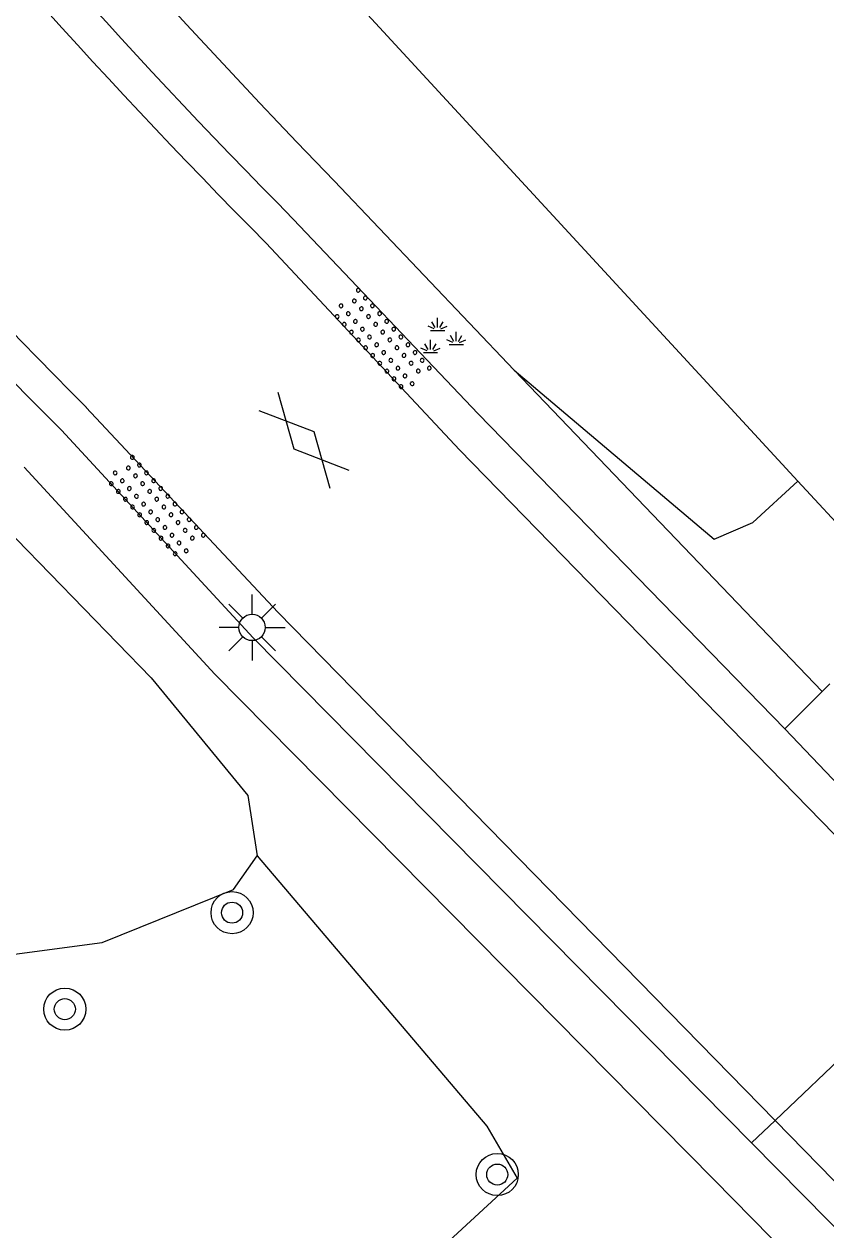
# Model space of a CAD drawing. Extents: x 124000 to 129000, y 395500 to 397503.
# Drawn here: x 127792.28 to 127807.49, y 397199.03 to 397221.91 of the extents above; entities that cross this region are included whole.
import ezdxf

# ---------------------------------------------------------------- set-up
doc = ezdxf.new("R2010")
doc.units = 0
for name, color, linetype in [('gg-afsc-hekwerk', 7, 'Continuous'), ('gg-knt-verharding', 7, 'Continuous'), ('gg-kntw-greppel-droge sloot', 7, 'Continuous'), ('gt-grn-groengrens NZ', 7, 'Continuous'), ('gt-grn-weggrens', 7, 'Continuous'), ('gt-symb-boom', 7, 'Continuous'), ('gt-symb-gesloten verharding', 7, 'Continuous'), ('gt-symb-groenvak', 7, 'Continuous'), ('gt-symb-lichtmast', 7, 'Continuous'), ('gt-symb-overige verharding', 7, 'Continuous')]:
    doc.layers.add(name, color=color, linetype=linetype)

# ---------------------------------------------------------------- blocks, each defined once
blk = doc.blocks.new('gt0-BOOM')
at = {"layer": 'gt-symb-boom'}
for radius in [0.4, 0.2]:
    blk.add_circle((0, 0), radius, dxfattribs=at)
blk = doc.blocks.new('gt0-LMAST')
at = {"layer": 'gt-symb-lichtmast'}
for p, q in [((-0.005, 0.246), (-0.005, 0.621)), ((-0.182, 0.173), (-0.447, 0.438)), ((0.172, 0.173), (0.437, 0.438)), ((-0.255, -0.004), (-0.63, -0.004)), ((-0.182, -0.181), (-0.447, -0.446)), ((0.437, -0.446), (0.172, -0.181)), ((0.245, -0.004), (0.62, -0.004)), ((-0.005, -0.254), (-0.005, -0.629))]:
    blk.add_line(p, q, dxfattribs=at)
blk.add_circle((-0.005, -0.004), 0.25, dxfattribs=at)
blk = doc.blocks.new('gt0-OVH')
at = {"layer": 'gt-symb-overige verharding'}
for points in [[(-0.972, 0.298), (-0.967, 0.308), (-0.965, 0.319), (-0.966, 0.33), (-0.971, 0.34), (-0.978, 0.348), (-0.988, 0.353), (-0.999, 0.355), (-1.01, 0.354), (-1.02, 0.349), (-1.028, 0.342), (-1.033, 0.332), (-1.035, 0.321), (-1.034, 0.31), (-1.029, 0.3), (-1.022, 0.292), (-1.012, 0.287), (-1.001, 0.285), (-0.99, 0.286), (-0.98, 0.291)], [(-0.772, 0.298), (-0.767, 0.308), (-0.765, 0.319), (-0.766, 0.33), (-0.771, 0.34), (-0.778, 0.348), (-0.788, 0.353), (-0.799, 0.355), (-0.81, 0.354), (-0.82, 0.349), (-0.828, 0.342), (-0.833, 0.332), (-0.835, 0.321), (-0.834, 0.31), (-0.829, 0.3), (-0.822, 0.292), (-0.812, 0.287), (-0.801, 0.285), (-0.79, 0.286), (-0.78, 0.291)], [(-0.572, 0.298), (-0.567, 0.308), (-0.565, 0.319), (-0.566, 0.33), (-0.571, 0.34), (-0.578, 0.348), (-0.588, 0.353), (-0.599, 0.355), (-0.61, 0.354), (-0.62, 0.349), (-0.628, 0.342), (-0.633, 0.332), (-0.635, 0.321), (-0.634, 0.31), (-0.629, 0.3), (-0.622, 0.292), (-0.612, 0.287), (-0.601, 0.285), (-0.59, 0.286), (-0.58, 0.291)], [(-0.372, 0.298), (-0.367, 0.308), (-0.365, 0.319), (-0.366, 0.33), (-0.371, 0.34), (-0.378, 0.348), (-0.388, 0.353), (-0.399, 0.355), (-0.41, 0.354), (-0.42, 0.349), (-0.428, 0.342), (-0.433, 0.332), (-0.435, 0.321), (-0.434, 0.31), (-0.429, 0.3), (-0.422, 0.292), (-0.412, 0.287), (-0.401, 0.285), (-0.39, 0.286), (-0.38, 0.291)], [(-0.172, 0.298), (-0.167, 0.308), (-0.165, 0.319), (-0.166, 0.33), (-0.171, 0.34), (-0.178, 0.348), (-0.188, 0.353), (-0.199, 0.355), (-0.21, 0.354), (-0.22, 0.349), (-0.228, 0.342), (-0.233, 0.332), (-0.235, 0.321), (-0.234, 0.31), (-0.229, 0.3), (-0.222, 0.292), (-0.212, 0.287), (-0.201, 0.285), (-0.19, 0.286), (-0.18, 0.291)], [(0.028, 0.298), (0.033, 0.308), (0.035, 0.319), (0.034, 0.33), (0.029, 0.34), (0.022, 0.348), (0.012, 0.353), (0.001, 0.355), (-0.01, 0.354), (-0.02, 0.349), (-0.028, 0.342), (-0.033, 0.332), (-0.035, 0.321), (-0.034, 0.31), (-0.029, 0.3), (-0.022, 0.292), (-0.012, 0.287), (-0.001, 0.285), (0.01, 0.286), (0.02, 0.291)], [(0.228, 0.298), (0.233, 0.308), (0.235, 0.319), (0.234, 0.33), (0.229, 0.34), (0.222, 0.348), (0.212, 0.353), (0.201, 0.355), (0.19, 0.354), (0.18, 0.349), (0.172, 0.342), (0.167, 0.332), (0.165, 0.321), (0.166, 0.31), (0.171, 0.3), (0.178, 0.292), (0.188, 0.287), (0.199, 0.285), (0.21, 0.286), (0.22, 0.291)], [(0.428, 0.298), (0.433, 0.308), (0.435, 0.319), (0.434, 0.33), (0.429, 0.34), (0.422, 0.348), (0.412, 0.353), (0.401, 0.355), (0.39, 0.354), (0.38, 0.349), (0.372, 0.342), (0.367, 0.332), (0.365, 0.321), (0.366, 0.31), (0.371, 0.3), (0.378, 0.292), (0.388, 0.287), (0.399, 0.285), (0.41, 0.286), (0.42, 0.291)], [(0.628, 0.298), (0.633, 0.308), (0.635, 0.319), (0.634, 0.33), (0.629, 0.34), (0.622, 0.348), (0.612, 0.353), (0.601, 0.355), (0.59, 0.354), (0.58, 0.349), (0.572, 0.342), (0.567, 0.332), (0.565, 0.321), (0.566, 0.31), (0.571, 0.3), (0.578, 0.292), (0.588, 0.287), (0.599, 0.285), (0.61, 0.286), (0.62, 0.291)], [(0.828, 0.298), (0.833, 0.308), (0.835, 0.319), (0.834, 0.33), (0.829, 0.34), (0.822, 0.348), (0.812, 0.353), (0.801, 0.355), (0.79, 0.354), (0.78, 0.349), (0.772, 0.342), (0.767, 0.332), (0.765, 0.321), (0.766, 0.31), (0.771, 0.3), (0.778, 0.292), (0.788, 0.287), (0.799, 0.285), (0.81, 0.286), (0.82, 0.291)], [(1.028, 0.298), (1.033, 0.308), (1.035, 0.319), (1.034, 0.33), (1.029, 0.34), (1.022, 0.348), (1.012, 0.353), (1.001, 0.355), (0.99, 0.354), (0.98, 0.349), (0.972, 0.342), (0.967, 0.332), (0.965, 0.321), (0.966, 0.31), (0.971, 0.3), (0.978, 0.292), (0.988, 0.287), (0.999, 0.285), (1.01, 0.286), (1.02, 0.291)], [(-0.872, 0.106), (-0.867, 0.116), (-0.865, 0.126), (-0.866, 0.137), (-0.871, 0.147), (-0.878, 0.156), (-0.888, 0.161), (-0.899, 0.163), (-0.91, 0.162), (-0.92, 0.157), (-0.928, 0.15), (-0.933, 0.14), (-0.935, 0.129), (-0.934, 0.118), (-0.929, 0.108), (-0.922, 0.1), (-0.912, 0.095), (-0.901, 0.092), (-0.89, 0.094), (-0.88, 0.098)], [(-0.672, 0.106), (-0.667, 0.116), (-0.665, 0.126), (-0.666, 0.137), (-0.671, 0.147), (-0.678, 0.156), (-0.688, 0.161), (-0.699, 0.163), (-0.71, 0.162), (-0.72, 0.157), (-0.728, 0.15), (-0.733, 0.14), (-0.735, 0.129), (-0.734, 0.118), (-0.729, 0.108), (-0.722, 0.1), (-0.712, 0.095), (-0.701, 0.092), (-0.69, 0.094), (-0.68, 0.098)], [(-0.472, 0.106), (-0.467, 0.116), (-0.465, 0.126), (-0.466, 0.137), (-0.471, 0.147), (-0.478, 0.156), (-0.488, 0.161), (-0.499, 0.163), (-0.51, 0.162), (-0.52, 0.157), (-0.528, 0.15), (-0.533, 0.14), (-0.535, 0.129), (-0.534, 0.118), (-0.529, 0.108), (-0.522, 0.1), (-0.512, 0.095), (-0.501, 0.092), (-0.49, 0.094), (-0.48, 0.098)], [(-0.272, 0.106), (-0.267, 0.116), (-0.265, 0.126), (-0.266, 0.137), (-0.271, 0.147), (-0.278, 0.156), (-0.288, 0.161), (-0.299, 0.163), (-0.31, 0.162), (-0.32, 0.157), (-0.328, 0.15), (-0.333, 0.14), (-0.335, 0.129), (-0.334, 0.118), (-0.329, 0.108), (-0.322, 0.1), (-0.312, 0.095), (-0.301, 0.092), (-0.29, 0.094), (-0.28, 0.098)], [(-0.072, 0.106), (-0.067, 0.116), (-0.065, 0.126), (-0.066, 0.137), (-0.071, 0.147), (-0.078, 0.156), (-0.088, 0.161), (-0.099, 0.163), (-0.11, 0.162), (-0.12, 0.157), (-0.128, 0.15), (-0.133, 0.14), (-0.135, 0.129), (-0.134, 0.118), (-0.129, 0.108), (-0.122, 0.1), (-0.112, 0.095), (-0.101, 0.092), (-0.09, 0.094), (-0.08, 0.098)], [(0.128, 0.106), (0.133, 0.116), (0.135, 0.126), (0.134, 0.137), (0.129, 0.147), (0.122, 0.156), (0.112, 0.161), (0.101, 0.163), (0.09, 0.162), (0.08, 0.157), (0.072, 0.15), (0.067, 0.14), (0.065, 0.129), (0.066, 0.118), (0.071, 0.108), (0.078, 0.1), (0.088, 0.095), (0.099, 0.092), (0.11, 0.094), (0.12, 0.098)], [(0.328, 0.106), (0.333, 0.116), (0.335, 0.126), (0.334, 0.137), (0.329, 0.147), (0.322, 0.156), (0.312, 0.161), (0.301, 0.163), (0.29, 0.162), (0.28, 0.157), (0.272, 0.15), (0.267, 0.14), (0.265, 0.129), (0.266, 0.118), (0.271, 0.108), (0.278, 0.1), (0.288, 0.095), (0.299, 0.092), (0.31, 0.094), (0.32, 0.098)], [(0.528, 0.106), (0.533, 0.116), (0.535, 0.126), (0.534, 0.137), (0.529, 0.147), (0.522, 0.156), (0.512, 0.161), (0.501, 0.163), (0.49, 0.162), (0.48, 0.157), (0.472, 0.15), (0.467, 0.14), (0.465, 0.129), (0.466, 0.118), (0.471, 0.108), (0.478, 0.1), (0.488, 0.095), (0.499, 0.092), (0.51, 0.094), (0.52, 0.098)], [(0.728, 0.106), (0.733, 0.116), (0.735, 0.126), (0.734, 0.137), (0.729, 0.147), (0.722, 0.156), (0.712, 0.161), (0.701, 0.163), (0.69, 0.162), (0.68, 0.157), (0.672, 0.15), (0.667, 0.14), (0.665, 0.129), (0.666, 0.118), (0.671, 0.108), (0.678, 0.1), (0.688, 0.095), (0.699, 0.092), (0.71, 0.094), (0.72, 0.098)], [(0.928, 0.106), (0.933, 0.116), (0.935, 0.126), (0.934, 0.137), (0.929, 0.147), (0.922, 0.156), (0.912, 0.161), (0.901, 0.163), (0.89, 0.162), (0.88, 0.157), (0.872, 0.15), (0.867, 0.14), (0.865, 0.129), (0.866, 0.118), (0.871, 0.108), (0.878, 0.1), (0.888, 0.095), (0.899, 0.092), (0.91, 0.094), (0.92, 0.098)], [(-0.972, -0.142), (-0.967, -0.132), (-0.965, -0.121), (-0.966, -0.11), (-0.971, -0.1), (-0.978, -0.092), (-0.988, -0.087), (-0.999, -0.085), (-1.01, -0.086), (-1.02, -0.091), (-1.028, -0.098), (-1.033, -0.108), (-1.035, -0.119), (-1.034, -0.13), (-1.029, -0.14), (-1.022, -0.148), (-1.012, -0.153), (-1.001, -0.155), (-0.99, -0.154), (-0.98, -0.149)], [(-0.772, -0.142), (-0.767, -0.132), (-0.765, -0.121), (-0.766, -0.11), (-0.771, -0.1), (-0.778, -0.092), (-0.788, -0.087), (-0.799, -0.085), (-0.81, -0.086), (-0.82, -0.091), (-0.828, -0.098), (-0.833, -0.108), (-0.835, -0.119), (-0.834, -0.13), (-0.829, -0.14), (-0.822, -0.148), (-0.812, -0.153), (-0.801, -0.155), (-0.79, -0.154), (-0.78, -0.149)], [(-0.572, -0.142), (-0.567, -0.132), (-0.565, -0.121), (-0.566, -0.11), (-0.571, -0.1), (-0.578, -0.092), (-0.588, -0.087), (-0.599, -0.085), (-0.61, -0.086), (-0.62, -0.091), (-0.628, -0.098), (-0.633, -0.108), (-0.635, -0.119), (-0.634, -0.13), (-0.629, -0.14), (-0.622, -0.148), (-0.612, -0.153), (-0.601, -0.155), (-0.59, -0.154), (-0.58, -0.149)], [(-0.372, -0.142), (-0.367, -0.132), (-0.365, -0.121), (-0.366, -0.11), (-0.371, -0.1), (-0.378, -0.092), (-0.388, -0.087), (-0.399, -0.085), (-0.41, -0.086), (-0.42, -0.091), (-0.428, -0.098), (-0.433, -0.108), (-0.435, -0.119), (-0.434, -0.13), (-0.429, -0.14), (-0.422, -0.148), (-0.412, -0.153), (-0.401, -0.155), (-0.39, -0.154), (-0.38, -0.149)], [(-0.172, -0.142), (-0.167, -0.132), (-0.165, -0.121), (-0.166, -0.11), (-0.171, -0.1), (-0.178, -0.092), (-0.188, -0.087), (-0.199, -0.085), (-0.21, -0.086), (-0.22, -0.091), (-0.228, -0.098), (-0.233, -0.108), (-0.235, -0.119), (-0.234, -0.13), (-0.229, -0.14), (-0.222, -0.148), (-0.212, -0.153), (-0.201, -0.155), (-0.19, -0.154), (-0.18, -0.149)], [(0.028, -0.142), (0.033, -0.132), (0.035, -0.121), (0.034, -0.11), (0.029, -0.1), (0.022, -0.092), (0.012, -0.087), (0.001, -0.085), (-0.01, -0.086), (-0.02, -0.091), (-0.028, -0.098), (-0.033, -0.108), (-0.035, -0.119), (-0.034, -0.13), (-0.029, -0.14), (-0.022, -0.148), (-0.012, -0.153), (-0.001, -0.155), (0.01, -0.154), (0.02, -0.149)], [(0.228, -0.142), (0.233, -0.132), (0.235, -0.121), (0.234, -0.11), (0.229, -0.1), (0.222, -0.092), (0.212, -0.087), (0.201, -0.085), (0.19, -0.086), (0.18, -0.091), (0.172, -0.098), (0.167, -0.108), (0.165, -0.119), (0.166, -0.13), (0.171, -0.14), (0.178, -0.148), (0.188, -0.153), (0.199, -0.155), (0.21, -0.154), (0.22, -0.149)], [(0.428, -0.142), (0.433, -0.132), (0.435, -0.121), (0.434, -0.11), (0.429, -0.1), (0.422, -0.092), (0.412, -0.087), (0.401, -0.085), (0.39, -0.086), (0.38, -0.091), (0.372, -0.098), (0.367, -0.108), (0.365, -0.119), (0.366, -0.13), (0.371, -0.14), (0.378, -0.148), (0.388, -0.153), (0.399, -0.155), (0.41, -0.154), (0.42, -0.149)], [(0.628, -0.142), (0.633, -0.132), (0.635, -0.121), (0.634, -0.11), (0.629, -0.1), (0.622, -0.092), (0.612, -0.087), (0.601, -0.085), (0.59, -0.086), (0.58, -0.091), (0.572, -0.098), (0.567, -0.108), (0.565, -0.119), (0.566, -0.13), (0.571, -0.14), (0.578, -0.148), (0.588, -0.153), (0.599, -0.155), (0.61, -0.154), (0.62, -0.149)], [(0.828, -0.142), (0.833, -0.132), (0.835, -0.121), (0.834, -0.11), (0.829, -0.1), (0.822, -0.092), (0.812, -0.087), (0.801, -0.085), (0.79, -0.086), (0.78, -0.091), (0.772, -0.098), (0.767, -0.108), (0.765, -0.119), (0.766, -0.13), (0.771, -0.14), (0.778, -0.148), (0.788, -0.153), (0.799, -0.155), (0.81, -0.154), (0.82, -0.149)], [(1.028, -0.142), (1.033, -0.132), (1.035, -0.121), (1.034, -0.11), (1.029, -0.1), (1.022, -0.092), (1.012, -0.087), (1.001, -0.085), (0.99, -0.086), (0.98, -0.091), (0.972, -0.098), (0.967, -0.108), (0.965, -0.119), (0.966, -0.13), (0.971, -0.14), (0.978, -0.148), (0.988, -0.153), (0.999, -0.155), (1.01, -0.154), (1.02, -0.149)], [(-0.872, -0.334), (-0.867, -0.324), (-0.865, -0.314), (-0.866, -0.303), (-0.871, -0.293), (-0.878, -0.284), (-0.888, -0.279), (-0.899, -0.277), (-0.91, -0.278), (-0.92, -0.283), (-0.928, -0.29), (-0.933, -0.3), (-0.935, -0.311), (-0.934, -0.322), (-0.929, -0.332), (-0.922, -0.34), (-0.912, -0.345), (-0.901, -0.348), (-0.89, -0.346), (-0.88, -0.342)], [(-0.672, -0.334), (-0.667, -0.324), (-0.665, -0.314), (-0.666, -0.303), (-0.671, -0.293), (-0.678, -0.284), (-0.688, -0.279), (-0.699, -0.277), (-0.71, -0.278), (-0.72, -0.283), (-0.728, -0.29), (-0.733, -0.3), (-0.735, -0.311), (-0.734, -0.322), (-0.729, -0.332), (-0.722, -0.34), (-0.712, -0.345), (-0.701, -0.348), (-0.69, -0.346), (-0.68, -0.342)], [(-0.472, -0.334), (-0.467, -0.324), (-0.465, -0.314), (-0.466, -0.303), (-0.471, -0.293), (-0.478, -0.284), (-0.488, -0.279), (-0.499, -0.277), (-0.51, -0.278), (-0.52, -0.283), (-0.528, -0.29), (-0.533, -0.3), (-0.535, -0.311), (-0.534, -0.322), (-0.529, -0.332), (-0.522, -0.34), (-0.512, -0.345), (-0.501, -0.348), (-0.49, -0.346), (-0.48, -0.342)], [(-0.272, -0.334), (-0.267, -0.324), (-0.265, -0.314), (-0.266, -0.303), (-0.271, -0.293), (-0.278, -0.284), (-0.288, -0.279), (-0.299, -0.277), (-0.31, -0.278), (-0.32, -0.283), (-0.328, -0.29), (-0.333, -0.3), (-0.335, -0.311), (-0.334, -0.322), (-0.329, -0.332), (-0.322, -0.34), (-0.312, -0.345), (-0.301, -0.348), (-0.29, -0.346), (-0.28, -0.342)], [(-0.072, -0.334), (-0.067, -0.324), (-0.065, -0.314), (-0.066, -0.303), (-0.071, -0.293), (-0.078, -0.284), (-0.088, -0.279), (-0.099, -0.277), (-0.11, -0.278), (-0.12, -0.283), (-0.128, -0.29), (-0.133, -0.3), (-0.135, -0.311), (-0.134, -0.322), (-0.129, -0.332), (-0.122, -0.34), (-0.112, -0.345), (-0.101, -0.348), (-0.09, -0.346), (-0.08, -0.342)], [(0.128, -0.334), (0.133, -0.324), (0.135, -0.314), (0.134, -0.303), (0.129, -0.293), (0.122, -0.284), (0.112, -0.279), (0.101, -0.277), (0.09, -0.278), (0.08, -0.283), (0.072, -0.29), (0.067, -0.3), (0.065, -0.311), (0.066, -0.322), (0.071, -0.332), (0.078, -0.34), (0.088, -0.345), (0.099, -0.348), (0.11, -0.346), (0.12, -0.342)], [(0.328, -0.334), (0.333, -0.324), (0.335, -0.314), (0.334, -0.303), (0.329, -0.293), (0.322, -0.284), (0.312, -0.279), (0.301, -0.277), (0.29, -0.278), (0.28, -0.283), (0.272, -0.29), (0.267, -0.3), (0.265, -0.311), (0.266, -0.322), (0.271, -0.332), (0.278, -0.34), (0.288, -0.345), (0.299, -0.348), (0.31, -0.346), (0.32, -0.342)], [(0.528, -0.334), (0.533, -0.324), (0.535, -0.314), (0.534, -0.303), (0.529, -0.293), (0.522, -0.284), (0.512, -0.279), (0.501, -0.277), (0.49, -0.278), (0.48, -0.283), (0.472, -0.29), (0.467, -0.3), (0.465, -0.311), (0.466, -0.322), (0.471, -0.332), (0.478, -0.34), (0.488, -0.345), (0.499, -0.348), (0.51, -0.346), (0.52, -0.342)], [(0.728, -0.334), (0.733, -0.324), (0.735, -0.314), (0.734, -0.303), (0.729, -0.293), (0.722, -0.284), (0.712, -0.279), (0.701, -0.277), (0.69, -0.278), (0.68, -0.283), (0.672, -0.29), (0.667, -0.3), (0.665, -0.311), (0.666, -0.322), (0.671, -0.332), (0.678, -0.34), (0.688, -0.345), (0.699, -0.348), (0.71, -0.346), (0.72, -0.342)], [(0.928, -0.334), (0.933, -0.324), (0.935, -0.314), (0.934, -0.303), (0.929, -0.293), (0.922, -0.284), (0.912, -0.279), (0.901, -0.277), (0.89, -0.278), (0.88, -0.283), (0.872, -0.29), (0.867, -0.3), (0.865, -0.311), (0.866, -0.322), (0.871, -0.332), (0.878, -0.34), (0.888, -0.345), (0.899, -0.348), (0.91, -0.346), (0.92, -0.342)]]:
    blk.add_lwpolyline(points, close=True, dxfattribs=at)
blk = doc.blocks.new('gt0-GESVH1')
at = {"layer": 'gt-symb-gesloten verharding'}
for p, q in [((-0.992, -0.261), (0.008, 0.239)), ((0.008, -0.261), (-0.992, 0.239)), ((0.008, 0.239), (1.008, -0.261)), ((1.008, 0.239), (0.008, -0.261))]:
    blk.add_line(p, q, dxfattribs=at)
blk = doc.blocks.new('gt0-GRVAK')
at = {"layer": 'gt-symb-groenvak'}
for p, q in [((-0.11, 0.189), (-0.228, 0.24)), ((-0.091, 0.211), (-0.156, 0.322)), ((-0.047, 0.214), (-0.047, 0.393)), ((-0.004, 0.211), (0.061, 0.322)), ((0.015, 0.189), (0.133, 0.24)), ((-0.182, 0.153), (0.088, 0.153)), ((0.262, -0.052), (0.197, 0.059)), ((0.305, -0.049), (0.305, 0.13)), ((0.349, -0.052), (0.414, 0.059)), ((-0.245, -0.228), (-0.363, -0.177)), ((-0.226, -0.206), (-0.291, -0.095)), ((-0.183, -0.203), (-0.183, -0.024)), ((-0.139, -0.206), (-0.074, -0.095)), ((-0.12, -0.228), (-0.002, -0.177)), ((0.243, -0.074), (0.125, -0.023)), ((0.17, -0.11), (0.441, -0.11)), ((0.368, -0.074), (0.486, -0.023)), ((-0.318, -0.264), (-0.047, -0.264))]:
    blk.add_line(p, q, dxfattribs=at)

msp = doc.modelspace()

# ---------------------------------------------------------------- linework, layer by layer
at = {"layer": 'gg-afsc-hekwerk'}
for p, q in [((127806.954, 397213.237), (127788.967, 397232.748)), ((127809.134, 397210.872), (127806.954, 397213.237))]:
    msp.add_line(p, q, dxfattribs=at)
msp.add_lwpolyline([(127796.698, 397206.122), (127801.055, 397200.997), (127801.627, 397200.005), (127799.856, 397198.376)], dxfattribs=at)
at = {"layer": 'gg-knt-verharding'}
for p, q in [((127807.561, 397209.388), (127807.414, 397209.241)), ((127807.414, 397209.241), (127806.708, 397208.532)), ((127810.331, 397204.733), (127806.708, 397208.532))]:
    msp.add_line(p, q, dxfattribs=at)
for points in [[(127806.708, 397208.532), (127800.89, 397214.516), (127797.382, 397218.208)], [(127809.849, 397204.273), (127800.534, 397213.83), (127796.87, 397217.752)], [(127806.523, 397201.101), (127797.09, 397210.747), (127793.455, 397214.635)], [(127806.079, 397200.678), (127796.62, 397210.26), (127792.982, 397214.205)], [(127859.59, 397146.852), (127849.504, 397157.108), (127832.523, 397174.574), (127814.804, 397192.632), (127806.523, 397201.101)], [(127857.238, 397148.418), (127849.038, 397156.717), (127814.35, 397192.299), (127806.079, 397200.678)]]:
    msp.add_lwpolyline(points, dxfattribs=at)
for centre, radius, start, end in [((127880.485, 397300.625), 117.041, 211.30262, 224.76243), ((127879.655, 397300.168), 116.815, 211.29374, 224.87181), ((127876.742, 397298.057), 118.519, 210.29634, 225.03139), ((127877.307, 397298.29), 118.445, 211.382, 224.93291)]:
    msp.add_arc(centre, radius, start, end, dxfattribs=at)
at = {"layer": 'gg-kntw-greppel-droge sloot'}
msp.add_line((127798.158, 397218.937), (127801.572, 397215.339), dxfattribs=at)
for points in [[(127706.59, 397331.74), (127718.599, 397312.269), (127723.231, 397303.758), (127750.993, 397259.522), (127756.487, 397251.024), (127764.188, 397238.966), (127769.953, 397230.011), (127780.193, 397215.775), (127784.483, 397210.42), (127789.382, 397203.901), (127793.756, 397204.483), (127796.248, 397205.487), (127796.698, 397206.122)], [(127801.572, 397215.339), (127805.371, 397212.133), (127806.104, 397212.453), (127806.954, 397213.237)], [(127791.488, 397212.79), (127794.688, 397209.5), (127796.518, 397207.271), (127796.698, 397206.122)]]:
    msp.add_lwpolyline(points, dxfattribs=at)
msp.add_arc((127895.148, 397313.352), 135.356, 210.43194, 224.22909, dxfattribs=at)
at = {"layer": 'gt-grn-groengrens NZ'}
for p, q in [((127807.414, 397209.241), (127801.572, 397215.339)), ((127807.696, 397197.616), (127805.367, 397199.975))]:
    msp.add_line(p, q, dxfattribs=at)
msp.add_lwpolyline([(127805.367, 397199.975), (127795.896, 397209.57), (127792.275, 397213.498)], dxfattribs=at)
at = {"layer": 'gt-grn-weggrens'}
for p, q in [((127809.849, 397204.273), (127806.523, 397201.101)), ((127806.523, 397201.101), (127806.079, 397200.678))]:
    msp.add_line(p, q, dxfattribs=at)

# ---------------------------------------------------------------- block references
at = {"layer": 'gt-symb-boom'}
for p in [(127796.221, 397205.046), (127793.047, 397203.215), (127801.252, 397200.076)]:
    msp.add_blockref('gt0-BOOM', p, dxfattribs=at)
at = {"layer": 'gt-symb-gesloten verharding', "rotation": -47.63383016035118}
msp.add_blockref('gt0-GESVH1', (127797.588, 397214.022), dxfattribs=at)
at = {"layer": 'gt-symb-groenvak'}
msp.add_blockref('gt0-GRVAK', (127800.168, 397215.939), dxfattribs=at)
at = {"layer": 'gt-symb-lichtmast'}
msp.add_blockref('gt0-LMAST', (127796.605, 397210.463), dxfattribs=at)
at = {"layer": 'gt-symb-overige verharding'}
for p, rotation in [((127799.052, 397215.904), -47.633830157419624), ((127794.765, 397212.733), -47.63383016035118)]:
    msp.add_blockref('gt0-OVH', p, dxfattribs=dict(at, rotation=rotation))

doc.saveas('drawing.dxf')
